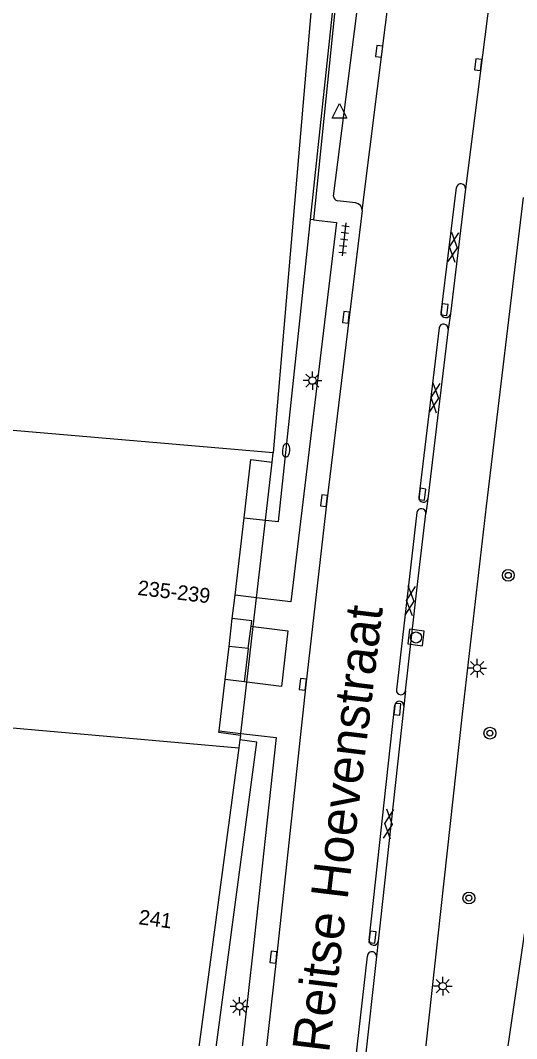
# Model space of a CAD drawing. Extents: x 131000 to 133014, y 396499 to 399001.
# Drawn here: x 132426.2 to 132459.7, y 397309 to 397377.7 of the extents above; entities that cross this region are included whole.
import ezdxf

# ---------------------------------------------------------------- set-up
doc = ezdxf.new("R2010")
doc.units = 0
for name, color, linetype in [('gg-afsc-hekwerk', 7, 'Continuous'), ('gg-anno-huisnummerreeks BGT', 7, 'Continuous'), ('gg-anno-openbare ruimte label', 7, 'Continuous'), ('gg-bbg-hoofdgebouw', 7, 'Continuous'), ('gg-bbg-onder overbouw', 7, 'Continuous'), ('gg-bbg-pand overbouw', 7, 'Continuous'), ('gg-bbg-toegangstrap', 7, 'Continuous'), ('gg-bbg-tussenscheiding', 7, 'Continuous'), ('gg-knt-verharding', 7, 'Continuous'), ('gg-knt-verharding nz', 7, 'Continuous'), ('gg-kwrk-keermuur', 7, 'Continuous'), ('gt-grn-groengrens', 7, 'Continuous'), ('gt-symb-boom', 7, 'Continuous'), ('gt-symb-brandkraan', 7, 'Continuous'), ('gt-symb-gesloten verharding', 7, 'Continuous'), ('gt-symb-kolk', 7, 'Continuous'), ('gt-symb-lichtmast', 7, 'Continuous'), ('gt-symb-rioolschacht', 7, 'Continuous'), ('gt-symb-tegel verharding', 7, 'Continuous'), ('gt-symb-waterafsluiter', 7, 'Continuous')]:
    doc.layers.add(name, color=color, linetype=linetype)

# ---------------------------------------------------------------- blocks, each defined once
blk = doc.blocks.new('gt0-BOOM')
at = {"layer": 'gt-symb-boom'}
for radius in [0.4, 0.2]:
    blk.add_circle((0, 0), radius, dxfattribs=at)
blk = doc.blocks.new('gt0-GESVH1')
at = {"layer": 'gt-symb-gesloten verharding'}
for p, q in [((-0.992, -0.261), (0.008, 0.239)), ((0.008, -0.261), (-0.992, 0.239)), ((0.008, 0.239), (1.008, -0.261)), ((1.008, 0.239), (0.008, -0.261))]:
    blk.add_line(p, q, dxfattribs=at)
blk = doc.blocks.new('gt0-RS')
at = {"layer": 'gt-symb-rioolschacht'}
blk.add_lwpolyline([(-0.5, -0.5), (0.5, -0.5), (0.5, 0.5), (-0.5, 0.5)], close=True, dxfattribs=at)
blk.add_circle((0, 0), 0.375, dxfattribs=at)
blk = doc.blocks.new('gt0-KOLK')
at = {"layer": 'gt-symb-kolk'}
blk.add_lwpolyline([(0, 0), (0.375, 0), (0.375, 0.4), (-0.375, 0.4), (-0.375, 0), (0, 0)], dxfattribs=at)
blk = doc.blocks.new('gt0-LMAST')
at = {"layer": 'gt-symb-lichtmast'}
for p, q in [((-0.182, 0.173), (-0.447, 0.438)), ((-0.005, 0.246), (-0.005, 0.621)), ((0.172, 0.173), (0.437, 0.438)), ((-0.255, -0.004), (-0.63, -0.004)), ((-0.182, -0.181), (-0.447, -0.446)), ((-0.005, -0.254), (-0.005, -0.629)), ((0.437, -0.446), (0.172, -0.181)), ((0.245, -0.004), (0.62, -0.004))]:
    blk.add_line(p, q, dxfattribs=at)
blk.add_circle((-0.005, -0.004), 0.25, dxfattribs=at)
blk = doc.blocks.new('gt0-TEG1')
at = {"layer": 'gt-symb-tegel verharding'}
for p, q in [((-1.125, 0), (1.125, 0)), ((-0.9, -0.25), (-0.9, 0.25)), ((-0.45, -0.25), (-0.45, 0.25)), ((0, -0.25), (0, 0.25)), ((0.45, -0.25), (0.45, 0.25)), ((0.9, -0.25), (0.9, 0.25))]:
    blk.add_line(p, q, dxfattribs=at)
blk = doc.blocks.new('gt0-WAFSL')
at = {"layer": 'gt-symb-waterafsluiter'}
for p, q in [((-0.5, -0.333), (0, 0.667)), ((0, 0.667), (0.5, -0.333)), ((0.5, -0.333), (-0.5, -0.333))]:
    blk.add_line(p, q, dxfattribs=at)
blk = doc.blocks.new('gt0-BR')
at = {"layer": 'gt-symb-brandkraan'}
for centre, radius, start, end in [((-0.244, 0), 0.206, 107.56694, 252.43307), ((0.599, -2.664), 3, 106.89205, 107.56694), ((0, -0.691), 0.938, 73.10799, 106.89205), ((-0.599, -2.664), 3, 72.43309, 73.10799), ((0.244, 0), 0.206, 287.56695, 72.43309), ((0.599, 2.664), 3, 252.43307, 253.10797), ((0, 0.691), 0.938, 253.10797, 286.89206), ((-0.599, 2.664), 3, 286.89206, 287.56695)]:
    blk.add_arc(centre, radius, start, end, dxfattribs=at)

msp = doc.modelspace()

# ---------------------------------------------------------------- linework, layer by layer
at = {"layer": 'gg-afsc-hekwerk'}
for p, q in [((132445.811, 397364.242), (132448.392, 397388.551)), ((132444.949, 397356.128), (132445.811, 397364.242)), ((132441.328, 397344.124), (132442.775, 397343.962)), ((132458.528, 397304.279), (132460.308, 397316.498))]:
    msp.add_line(p, q, dxfattribs=at)
for points in [[(132442.775, 397343.962), (132443.647, 397343.865), (132444.949, 397356.128)], [(132434.791, 397257.646), (132438.708, 397302.839), (132442.191, 397328.989), (132441.049, 397329.141)]]:
    msp.add_lwpolyline(points, dxfattribs=at)
at = {"layer": 'gg-bbg-hoofdgebouw'}
for p, q in [((132443.23, 397347.88), (132443.283, 397348.499)), ((132441.049, 397329.141), (132440.978, 397328.614)), ((132441.09, 397329.45), (132441.049, 397329.141)), ((132440.978, 397328.614), (132437.729, 397304.274))]:
    msp.add_line(p, q, dxfattribs=at)
msp.add_lwpolyline([(132411.633, 397410.228), (132448.296, 397407.09), (132443.868, 397355.344), (132443.283, 397348.499)], dxfattribs=at)
at = {"layer": 'gg-bbg-onder overbouw'}
for p, q in [((132440.716, 397338.908), (132441.328, 397344.124)), ((132440.531, 397337.329), (132440.716, 397338.908)), ((132440.311, 397335.452), (132440.531, 397337.329)), ((132440.047, 397333.208), (132440.311, 397335.452)), ((132439.643, 397329.758), (132440.047, 397333.208))]:
    msp.add_line(p, q, dxfattribs=at)
for points in [[(132441.328, 397344.124), (132441.79, 397348.06), (132443.23, 397347.88)], [(132441.09, 397329.45), (132439.63, 397329.65), (132439.643, 397329.758)]]:
    msp.add_lwpolyline(points, dxfattribs=at)
at = {"layer": 'gg-bbg-pand overbouw'}
for p, q in [((132442.775, 397343.962), (132443.23, 397347.88)), ((132442.168, 397338.737), (132442.775, 397343.962)), ((132441.942, 397336.788), (132442.168, 397338.737)), ((132441.506, 397333.036), (132441.942, 397336.788)), ((132441.106, 397329.586), (132441.506, 397333.036)), ((132441.09, 397329.45), (132441.106, 397329.586))]:
    msp.add_line(p, q, dxfattribs=at)
at = {"layer": 'gg-bbg-toegangstrap'}
for q in [(132441.795, 397336.806), (132440.311, 397335.452)]:
    msp.add_line((132441.608, 397335.3), q, dxfattribs=at)
msp.add_lwpolyline([(132441.795, 397336.806), (132441.841, 397337.175), (132440.531, 397337.329)], dxfattribs=at)
at = {"layer": 'gg-bbg-tussenscheiding'}
for p, q in [((132443.283, 397348.499), (132402.937, 397351.974)), ((132408.768, 397331.447), (132440.978, 397328.614))]:
    msp.add_line(p, q, dxfattribs=at)
at = {"layer": 'gg-knt-verharding'}
for p, q in [((132447.368, 397365.827), (132453.304, 397412.53)), ((132450.646, 397409.315), (132446.008, 397364.22)), ((132458.563, 397384.418), (132456.261, 397366.324)), ((132454.623, 397357.947), (132455.652, 397366.399)), ((132456.261, 397366.324), (132455.25, 397357.891)), ((132448.846, 397365.363), (132447.635, 397365.505)), ((132455.25, 397357.891), (132455.091, 397356.852)), ((132454.493, 397356.934), (132453.125, 397345.51)), ((132453.725, 397345.408), (132453.594, 397344.414)), ((132452.989, 397344.474), (132451.6, 397332.513)), ((132442.168, 397338.737), (132440.716, 397338.908)), ((132441.795, 397336.806), (132441.942, 397336.788)), ((132441.506, 397333.036), (132441.339, 397333.056)), ((132452.221, 397332.453), (132452.107, 397331.421)), ((132449.769, 397315.633), (132451.498, 397331.478)), ((132452.107, 397331.421), (132450.385, 397315.561)), ((132439.643, 397329.758), (132441.106, 397329.586)), ((132450.385, 397315.561), (132450.256, 397314.525)), ((132448.045, 397300.161), (132449.647, 397314.557)), ((132450.256, 397314.525), (132448.663, 397300.091))]:
    msp.add_line(p, q, dxfattribs=at)
for points in [[(132450.921, 397283.978), (132456.068, 397330.88), (132457.679, 397344.899), (132460.184, 397365.738)], [(132449.288, 397364.845), (132446.92, 397345.249), (132445.489, 397332.864), (132443.506, 397314.467), (132441.776, 397299.085), (132440.971, 397291.759)], [(132446.008, 397364.22), (132447.572, 397364.046), (132444.479, 397338.466), (132442.168, 397338.737)], [(132455.091, 397356.852), (132454.367, 397350.873), (132453.725, 397345.408)], [(132452.221, 397332.453), (132453.011, 397339.446), (132453.594, 397344.414)], [(132441.942, 397336.788), (132444.269, 397336.499), (132443.85, 397332.754), (132441.506, 397333.036)], [(132441.106, 397329.586), (132443.493, 397329.306), (132441.89, 397314.657), (132440.165, 397299.23), (132439.374, 397291.934)]]:
    msp.add_lwpolyline(points, dxfattribs=at)
for centre, radius, start, end in [((132455.955, 397366.349), 0.307, 355.34019, 170.61825), ((132447.686, 397365.819), 0.318, 178.58805, 260.74249), ((132448.797, 397364.873), 0.492, 356.70114, 84.24591), ((132454.938, 397357.94), 0.315, 178.72605, 351.06638), ((132454.791, 397356.888), 0.302, 353.11318, 171.27099), ((132453.43, 397345.486), 0.306, 175.52446, 345.17945), ((132453.291, 397344.436), 0.304, 355.76994, 172.90265), ((132451.912, 397332.497), 0.312, 177.04899, 351.91362), ((132451.802, 397331.447), 0.306, 355.21522, 174.09061), ((132450.078, 397315.605), 0.31, 174.84247, 351.82422), ((132449.952, 397314.549), 0.305, 355.41436, 178.56994)]:
    msp.add_arc(centre, radius, start, end, dxfattribs=at)
at = {"layer": 'gg-knt-verharding nz'}
msp.add_lwpolyline([(132449.288, 397364.845), (132451.911, 397385.621), (132455.402, 397413.054)], dxfattribs=at)
at = {"layer": 'gg-kwrk-keermuur'}
for p, q in [((132441.608, 397335.3), (132441.339, 397333.056)), ((132441.339, 397333.056), (132440.047, 397333.208))]:
    msp.add_line(p, q, dxfattribs=at)
at = {"layer": 'gt-grn-groengrens'}
msp.add_line((132446.008, 397364.22), (132445.811, 397364.242), dxfattribs=at)

# ---------------------------------------------------------------- block references
at = {"layer": 'gt-symb-boom'}
for p in [(132459.152, 397340.245), (132457.913, 397329.598), (132456.497, 397318.476)]:
    msp.add_blockref('gt0-BOOM', p, dxfattribs=at)
at = {"layer": 'gt-symb-brandkraan', "rotation": -94.8778808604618}
msp.add_blockref('gt0-BR', (132444.158, 397348.674), dxfattribs=at)
at = {"layer": 'gt-symb-gesloten verharding'}
for p, rotation in [((132455.458, 397362.379), -96.94741065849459), ((132454.2, 397352.222), -96.94741065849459), ((132452.545, 397338.534), -95.79610065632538), ((132451.083, 397323.48), -96.66296362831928)]:
    msp.add_blockref('gt0-GESVH1', p, dxfattribs=dict(at, rotation=rotation))
at = {"layer": 'gt-symb-kolk'}
for p, rotation in [((132450.638, 397375.557), 82.81492520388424), ((132457.32, 397374.657), 82.74185660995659), ((132448.405, 397357.619), 83.15626504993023), ((132454.653, 397358.195), -96.89981792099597), ((132446.92, 397345.249), 83.41651364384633), ((132453.153, 397345.742), -96.88379556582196), ((132445.489, 397332.864), 83.84695550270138), ((132451.472, 397331.237), -96.22612078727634), ((132449.794, 397315.86), -96.28315443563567), ((132443.506, 397314.467), 83.57870709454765)]:
    msp.add_blockref('gt0-KOLK', p, dxfattribs=dict(at, rotation=rotation))
at = {"layer": 'gt-symb-lichtmast'}
for p in [(132445.945, 397353.382), (132457.061, 397333.986), (132454.736, 397312.537), (132441.026, 397311.174)]:
    msp.add_blockref('gt0-LMAST', p, dxfattribs=at)
at = {"layer": 'gt-symb-rioolschacht', "rotation": -97.03892960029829}
msp.add_blockref('gt0-RS', (132452.928, 397336.052), dxfattribs=at)
at = {"layer": 'gt-symb-tegel verharding', "rotation": -96.37182240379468}
msp.add_blockref('gt0-TEG1', (132448.072, 397362.911), dxfattribs=at)
at = {"layer": 'gt-symb-waterafsluiter'}
msp.add_blockref('gt0-WAFSL', (132447.769, 397371.409), dxfattribs=at)

# ---------------------------------------------------------------- texts
at = {"layer": 'gg-anno-huisnummerreeks BGT'}
for s, rotation, p in [('235-239', 353.3, (132434.109, 397338.926)), ('241', 352.4, (132434.179, 397316.716))]:
    msp.add_text(s, height=1, rotation=rotation, dxfattribs=at).set_placement(p)
at = {"layer": 'gg-anno-openbare ruimte label'}
msp.add_text('Reitse Hoevenstraat', height=2.5, rotation=83.1, dxfattribs=at).set_placement((132447.054, 397307.981))

doc.saveas('drawing.dxf')
